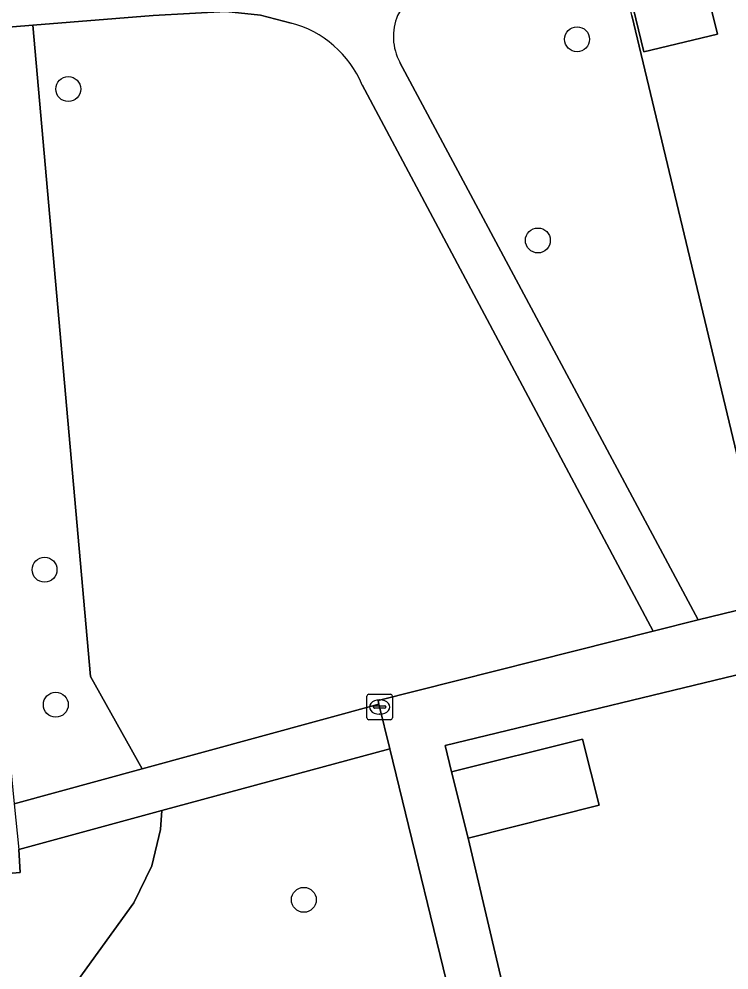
# Model space of a CAD drawing. Extents: x 158455 to 159797, y 387218 to 388672.
# Drawn here: x 159183.61 to 159211.47, y 387962.54 to 387999.86 of the extents above; entities that cross this region are included whole.
import ezdxf

# ---------------------------------------------------------------- set-up
doc = ezdxf.new("R2010")
doc.units = 0
for name, color, linetype in [('IMGEO_Boom', 7, 'Continuous'), ('IMGEO_Erf', 7, 'Continuous'), ('IMGEO_Groenvoorziening', 7, 'Continuous'), ('IMGEO_Kolk', 7, 'Continuous'), ('IMGEO_Pand', 7, 'Continuous'), ('IMGEO_Voetpad_halfverhard', 7, 'Continuous'), ('IMGEO_Voetpad_open', 7, 'Continuous')]:
    doc.layers.add(name, color=color, linetype=linetype)

msp = doc.modelspace()

# ---------------------------------------------------------------- linework, layer by layer
at = {"layer": 'IMGEO_Boom'}
for centre in [(159205.51, 387999.068), (159185.538, 387997.113), (159203.972, 387991.171), (159184.608, 387978.25), (159185.05, 387972.951), (159194.786, 387965.295)]:
    msp.add_circle(centre, 0.489, dxfattribs=at)
at = {"layer": 'IMGEO_Erf'}
for points in [[(159210.671, 388000.712), (159211.02, 387999.263), (159208.133, 387998.568), (159207.179, 388002.527)], [(159207.654, 388000), (159213.172, 387976.995), (159220.665, 387978.828), (159222.108, 387981.474), (159222.079, 387981.734), (159231.835, 387984.157), (159231.905, 387983.867), (159234.191, 387982.126), (159259.266, 387988.202), (159256.359, 388000)], [(159241.285, 387938.886), (159235.085, 387964.351), (159231.026, 387963.308), (159230.613, 387965.039), (159229.154, 387971.147), (159228.795, 387972.652), (159228.05, 387975.773), (159227.928, 387976.283), (159225.69, 387977.482), (159221.25, 387976.409), (159213.748, 387974.595), (159200.338, 387971.353), (159200.578, 387970.314), (159205.727, 387971.605), (159206.379, 387969.005), (159201.23, 387967.714), (159204.171, 387955.234)]]:
    msp.add_lwpolyline(points, dxfattribs=at)
at = {"layer": 'IMGEO_Groenvoorziening'}
for points in [[(159198.554, 387998.162), (159210.268, 387976.285), (159213.172, 387976.995), (159207.654, 388000), (159207.055, 388002.497), (159207.179, 388002.527), (159210.066, 388003.222), (159214.792, 388004.36), (159219.521, 388005.499), (159219.151, 388007.073), (159233.662, 388010.567), (159234.255, 388008.073), (159242.413, 388010.038), (159242.832, 388011.035), (159241.235, 388017.754), (159240.166, 388018.666), (159237.499, 388018.389), (159235.124, 388013.327), (159233.09, 388013.122), (159207.538, 388010.547), (159198.831, 388000.6), (159198.46, 388000)], [(159194.283, 387999.704), (159193.084, 388000.01), (159191.719, 388000.162), (159188.868, 388000), (159184.155, 387999.621), (159186.407, 387974.056), (159188.445, 387970.434), (159197.732, 387972.977), (159197.698, 387973.118), (159208.495, 387975.833), (159197.078, 387997.273)], [(159200.866, 387960.103), (159198.159, 387971.226), (159189.214, 387968.796), (159189.159, 387968.061), (159188.82, 387966.628), (159188.118, 387965.18), (159184.524, 387960.216)]]:
    msp.add_lwpolyline(points, dxfattribs=at)
for points in [[(159188.445, 387970.434), (159186.407, 387974.056), (159184.155, 387999.621), (159180.453, 387999.323), (159183.416, 387969.057)], [(159181.516, 387958.125), (159182.086, 387958.235), (159182.629, 387958.478), (159183.494, 387959.051), (159184.222, 387959.792), (159184.524, 387960.216), (159188.118, 387965.18), (159188.82, 387966.628), (159189.159, 387968.061), (159189.214, 387968.796), (159183.593, 387967.269), (159183.652, 387966.365), (159180.713, 387966.114)]]:
    msp.add_lwpolyline(points, close=True, dxfattribs=at)
for centre, radius, start, end in [((159200.454, 387999.181), 2.155, 157.6561, 208.1993), ((159193.223, 387995.663), 4.177, 22.6638, 75.3048)]:
    msp.add_arc(centre, radius, start, end, dxfattribs=at)
at = {"layer": 'IMGEO_Kolk'}
for p, q in [((159197.335, 387973.362), (159198.187, 387973.362)), ((159197.26, 387972.436), (159197.26, 387973.288)), ((159197.748, 387973.142), (159197.773, 387973.142)), ((159198.261, 387973.288), (159198.261, 387972.436)), ((159197.519, 387972.856), (159197.519, 387972.868)), ((159197.957, 387972.819), (159197.559, 387972.819)), ((159197.562, 387972.905), (159197.96, 387972.905)), ((159197.771, 387972.582), (159197.746, 387972.582)), ((159198.003, 387972.868), (159198.003, 387972.856)), ((159198.187, 387972.362), (159197.335, 387972.362))]:
    msp.add_line(p, q, dxfattribs=at)
for points in [[(159197.335, 387973.362), (159198.187, 387973.362)], [(159197.26, 387972.436), (159197.26, 387973.288)], [(159198.261, 387973.288), (159198.261, 387972.436)], [(159198.187, 387972.362), (159197.335, 387972.362)]]:
    msp.add_lwpolyline(points, dxfattribs=at)
for centre, radius, start, end in [((159197.337, 387973.286), 0.0765, 91.552, 178.448), ((159197.337, 387973.286), 0.0765, 91.552, 178.448), ((159198.185, 387973.286), 0.0765, 1.552, 88.448), ((159198.185, 387973.286), 0.0765, 1.552, 88.448), ((159197.559, 387972.865), 0.0403, 85.8775, 175.7526), ((159197.556, 387972.855), 0.0366, 178.938, 274.7102), ((159197.96, 387972.862), 0.043, 264.8664, 352.4533), ((159197.964, 387972.867), 0.0386, 1.7309, 96.639), ((159197.337, 387972.438), 0.0765, 181.552, 268.448), ((159197.337, 387972.438), 0.0765, 181.552, 268.448), ((159198.185, 387972.438), 0.0765, 271.552, 358.448), ((159198.185, 387972.438), 0.0765, 271.552, 358.448)]:
    msp.add_arc(centre, radius, start, end, dxfattribs=at)
for centre, major_axis, ratio, start_param, end_param in [((159197.747, 387972.862), (-0.387, 0.002), 0.722429, 4.712389, 7.853982), ((159197.772, 387972.862), (-0.39, 0.002), 0.717154, 1.570796, 4.712389)]:
    msp.add_ellipse(centre, major_axis=major_axis, ratio=ratio, start_param=start_param, end_param=end_param, dxfattribs=at)
at = {"layer": 'IMGEO_Pand'}
for points in [[(159210.671, 388000.712), (159210.066, 388003.222), (159207.179, 388002.527), (159208.133, 387998.568), (159211.02, 387999.263)], [(159200.578, 387970.314), (159201.23, 387967.714), (159206.379, 387969.005), (159205.727, 387971.605)]]:
    msp.add_lwpolyline(points, close=True, dxfattribs=at)
at = {"layer": 'IMGEO_Voetpad_halfverhard'}
for points in [[(159194.998, 388001.3), (159193.883, 388001.626), (159192.252, 388001.875), (159190.603, 388001.914), (159190.054, 388001.876), (159188.253, 388001.751), (159183.277, 388001.405), (159182.395, 388001.344), (159181.412, 388001.275), (159180.272, 388001.196), (159180.388, 388000), (159180.453, 387999.323), (159184.155, 387999.621), (159188.868, 388000), (159191.719, 388000.162), (159193.084, 388000.01), (159194.283, 387999.704)], [(159197.078, 387997.273), (159208.495, 387975.833), (159210.268, 387976.285), (159198.554, 387998.162)]]:
    msp.add_lwpolyline(points, dxfattribs=at)
msp.add_lwpolyline([(159183.593, 387967.269), (159189.214, 387968.796), (159198.159, 387971.226), (159197.732, 387972.977), (159188.445, 387970.434), (159183.416, 387969.057)], close=True, dxfattribs=at)
for centre, radius, start, end in [((159200.454, 387999.181), 2.155, 157.6561, 208.1993), ((159193.223, 387995.663), 4.177, 22.6638, 75.3048)]:
    msp.add_arc(centre, radius, start, end, dxfattribs=at)
at = {"layer": 'IMGEO_Voetpad_open'}
for points in [[(159204.171, 387955.234), (159201.23, 387967.714), (159200.578, 387970.314), (159200.338, 387971.353), (159213.748, 387974.595), (159221.25, 387976.409), (159220.665, 387978.828), (159213.172, 387976.995), (159210.268, 387976.285), (159208.495, 387975.833), (159197.698, 387973.118), (159197.732, 387972.977), (159198.159, 387971.226), (159200.866, 387960.103)], [(159180.713, 387966.114), (159183.652, 387966.365), (159183.593, 387967.269)]]:
    msp.add_lwpolyline(points, dxfattribs=at)

doc.saveas('drawing.dxf')
